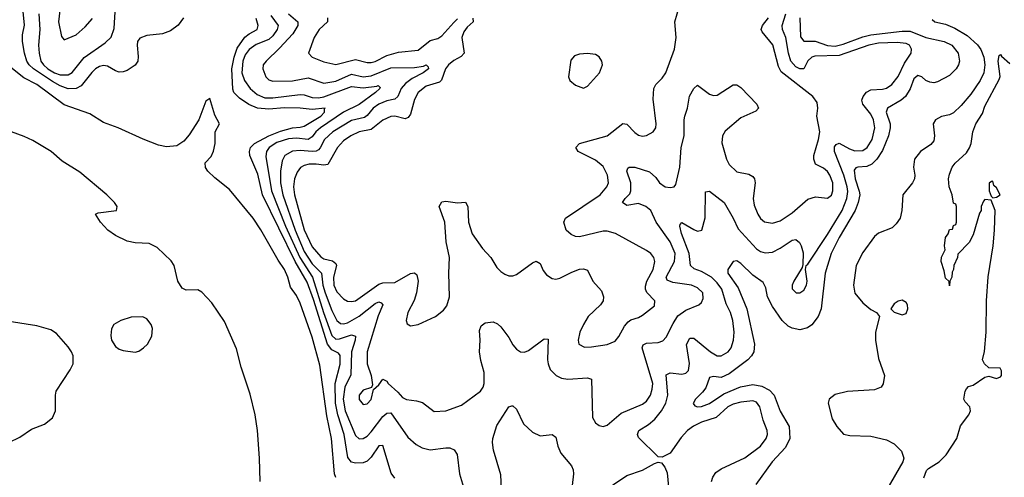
# Model space of a CAD drawing. Header units: inches. Extents: x 1603819 to 1745079, y 385938 to 533966.
# Tile 475 of 561: x 1622604 to 1627609, y 513092 to 515420. Entities that reach past the tile are written whole.
import ezdxf

# ---------------------------------------------------------------- set-up
doc = ezdxf.new("R2010")
doc.units = ezdxf.units.IN
doc.header["$MEASUREMENT"] = 0
doc.layers.add('B6521', color=7, linetype='Continuous')

msp = doc.modelspace()

# ---------------------------------------------------------------- linework, layer by layer
at = {"layer": 'B6521', "color": 5}
for points, elevation in [([(1622700.9, 515450), (1622705.2, 515370), (1622699, 515290), (1622702, 515250), (1622711.4, 515210), (1622724.9, 515190), (1622747.2, 515170), (1622780.9, 515150), (1622810, 515139.3), (1622850, 515140.3), (1622870, 515150.8), (1622931.9, 515228.1), (1623038.2, 515301.8), (1623068.9, 515331.1), (1623083.9, 515376.1), (1623091, 515489)], 340), ([(1622812.7, 515510), (1622801.5, 515410), (1622815.3, 515335.3), (1622830, 515318), (1622890, 515342.6), (1622936.9, 515383.1), (1622973.1, 515426.9)], 360), ([(1624907.3, 515427.3), (1624908.5, 515410), (1624878.1, 515381.9), (1624861.9, 515358.1), (1624852, 515330), (1624863.6, 515250), (1624847.7, 515232.3), (1624810, 515212.3), (1624784.3, 515190), (1624768.5, 515170), (1624747.9, 515112.1), (1624737.6, 515102.4), (1624670, 515081.4), (1624630.1, 515050), (1624610, 515013.5), (1624590, 514939.7), (1624578.1, 514921.9), (1624563.4, 514916.6), (1624510, 514929), (1624490, 514926.9), (1624450, 514908.3), (1624390, 514862.1), (1624330, 514849.9), (1624286.3, 514830), (1624250, 514803.4), (1624218.8, 514770), (1624170, 514683.6), (1624150, 514679.7), (1624110, 514685.8), (1624075, 514685), (1624050, 514678.8), (1624031.8, 514668.2), (1624014.8, 514645.2), (1624001.4, 514610), (1623996.3, 514570), (1624000.4, 514530), (1624050, 514351), (1624090, 514265.2), (1624133.8, 514213.8), (1624150, 514203.9), (1624194, 514194), (1624210, 514180.2), (1624213.3, 514170), (1624199.4, 514110), (1624201.1, 514070), (1624216.5, 514036.5), (1624250, 514000.5), (1624270, 513988.8), (1624290, 513985.9), (1624310, 513990.7), (1624430, 514074.3), (1624450, 514080.8), (1624510, 514083.9), (1624590, 514129.4), (1624610, 514132.9), (1624621.8, 514121.8), (1624629.5, 514090), (1624621.5, 514030), (1624608.5, 513991.5), (1624576.5, 513930), (1624567.7, 513890), (1624573.4, 513873.4), (1624590, 513863.1), (1624630, 513870.2), (1624716.9, 513910), (1624758, 513942), (1624774.7, 513965.3), (1624788.9, 514011.1), (1624785.2, 514130), (1624787.8, 514210), (1624771.2, 514290), (1624765, 514390), (1624736.9, 514470), (1624750, 514494.4), (1624770, 514497), (1624830, 514487.9), (1624870, 514491.6), (1624882.4, 514470), (1624885.9, 514390), (1624904.2, 514330), (1624955.7, 514255.7), (1624998, 514210), (1625030, 514160.3), (1625050, 514139), (1625070, 514126), (1625090, 514117.4), (1625110, 514117.4), (1625130, 514124), (1625210, 514184), (1625230, 514191.6), (1625250, 514179.1), (1625264.9, 514144.9), (1625281.6, 514121.6), (1625310, 514103.6), (1625330, 514100.2), (1625350, 514105.2), (1625410, 514136.2), (1625450, 514151.2), (1625470, 514152.6), (1625490, 514145.3), (1625517.2, 514090), (1625561.1, 514041.1), (1625571.4, 514010), (1625569.2, 513990), (1625555.5, 513970), (1625494, 513910), (1625469.4, 513870), (1625451.8, 513830), (1625442.6, 513790), (1625446.3, 513770), (1625474.8, 513754.8), (1625510, 513755.5), (1625590, 513767.8), (1625630, 513785.4), (1625650, 513807.7), (1625679, 513861), (1625697, 513883), (1625710, 513893.6), (1625750, 513905.5), (1625770, 513916.5), (1625830, 513965.3), (1625832.3, 513990), (1625792.2, 514032.2), (1625784.8, 514050), (1625784.7, 514064.7), (1625792.1, 514090), (1625823.2, 514150), (1625831.9, 514190), (1625827.8, 514210), (1625812, 514230), (1625790, 514246.6), (1625632.2, 514332.2), (1625590, 514343.7), (1625570, 514344.3), (1625450, 514315.4), (1625430, 514317.3), (1625406.6, 514326.6), (1625381.2, 514350), (1625369.8, 514390), (1625378.7, 514410), (1625555.3, 514530), (1625588.2, 514570), (1625596.1, 514590), (1625592.5, 514630), (1625570, 514672.5), (1625530, 514706.3), (1625443.5, 514750), (1625431.1, 514770), (1625449.6, 514790), (1625590.4, 514829.6), (1625670, 514891.5), (1625690, 514888.9), (1625730, 514846.5), (1625750, 514832.6), (1625770, 514828.3), (1625790, 514831.6), (1625823.6, 514850), (1625837.7, 514870), (1625839.8, 514890), (1625824.6, 515015.4), (1625826.8, 515070), (1625837.6, 515090), (1625870, 515122.4), (1625889, 515150), (1625931.8, 515270), (1625940.9, 515330), (1625933.3, 515410), (1625957.6, 515490)], 380), ([(1623436.4, 515430), (1623410, 515391.7), (1623370, 515363), (1623330, 515348.1), (1623250, 515339.4), (1623213.6, 515326.4), (1623202.9, 515310), (1623200.6, 515290), (1623206.7, 515233.3), (1623203.5, 515210), (1623190.4, 515189.6), (1623150, 515161.7), (1623130, 515154.8), (1623110, 515154), (1623090, 515159.3), (1623050, 515184.5), (1623030, 515187.5), (1623010, 515182.1), (1622989.4, 515170.6), (1622970, 515152.3), (1622916.3, 515083.7), (1622890, 515069.4), (1622850, 515069), (1622810, 515083.8), (1622770, 515105.6), (1622674.4, 515170), (1622652.1, 515190), (1622640.2, 515210), (1622627.2, 515250), (1622617.1, 515310), (1622617.4, 515342.6), (1622627.8, 515392.2), (1622621.4, 515461.4)], 320), ([(1624510, 513088.3), (1624492.5, 513112.5), (1624450, 513253.8), (1624430, 513251.9), (1624390, 513193.9), (1624370, 513174.7), (1624350, 513165), (1624310, 513163.4), (1624290, 513169.6), (1624272.5, 513192.5), (1624252.3, 513310), (1624220.1, 513410), (1624208.7, 513470), (1624207.3, 513570), (1624232.7, 513667.3), (1624232.5, 513712.5), (1624223.8, 513723.8), (1624190, 513740.7), (1624168.8, 513768.8), (1624097, 513997), (1624064.8, 514084.8), (1624004.6, 514190), (1623838.3, 514530), (1623814.9, 514634.9), (1623773.1, 514730), (1623771.9, 514750), (1623777.7, 514770), (1623796.8, 514790), (1623870, 514830), (1623930, 514853.9), (1623990, 514870.5), (1624030, 514872.6), (1624050, 514878.4), (1624133.9, 514930), (1624153.8, 514950), (1624152.7, 514967.2), (1624156.3, 514970), (1624090, 514963.5), (1624030, 514970.7), (1623950, 514971.4), (1623870, 514964.6), (1623812.9, 514970), (1623768, 514988), (1623720.8, 515020.8), (1623692.8, 515050), (1623687, 515067), (1623682.7, 515170), (1623693.2, 515230), (1623710, 515274.8), (1623748.5, 515331.5), (1623770, 515348.5), (1623811.4, 515370), (1623816.1, 515390), (1623806.3, 515426.3)], 320), ([(1623880.9, 515440.9), (1623916.8, 515390), (1623913.2, 515370), (1623890, 515337.5), (1623870, 515319.7), (1623805.4, 515294.6), (1623770, 515268.4), (1623750, 515240.8), (1623737.6, 515210), (1623733.6, 515150), (1623745.7, 515110), (1623775.4, 515070), (1623810, 515039.2), (1623850, 515023.2), (1623890, 515022.2), (1624030, 515039.3), (1624050, 515037.9), (1624090, 515024.1), (1624122.4, 515022.4), (1624150, 515027.8), (1624290, 515079.6), (1624350, 515074.2), (1624418.4, 515081.6), (1624425.8, 515085.8), (1624435.9, 515075.9), (1624435.2, 515070), (1624413.2, 515050), (1624330, 514988.3), (1624250, 514949), (1624132.3, 514870), (1624108.6, 514850), (1624090, 514824.6), (1624070.1, 514810), (1624010, 514816.9), (1623970, 514814.8), (1623910, 514795.9), (1623871.6, 514770), (1623858.7, 514750), (1623855.3, 514724.7), (1623883.1, 514550), (1623955.6, 514370), (1624027.4, 514210), (1624092.1, 514110), (1624148.4, 513930), (1624190, 513813.9), (1624210, 513795.7), (1624230, 513795.9), (1624290, 513817), (1624310.9, 513810.9), (1624309.1, 513790), (1624291, 513730), (1624286.4, 513613.6), (1624256.5, 513550), (1624248.7, 513490), (1624258.3, 513430), (1624310, 513305), (1624330, 513288.1), (1624350, 513288.8), (1624370, 513301.7), (1624390, 513323.6), (1624450, 513401.7), (1624470, 513418.2), (1624490, 513419.5), (1624576.3, 513296.3), (1624619.3, 513259.3), (1624650, 513242.8), (1624690, 513232.2), (1624770, 513241.6), (1624790, 513241.3), (1624812.1, 513232.1), (1624827.8, 513207.8), (1624838.8, 513110), (1624864.2, 513024.2)], 340), ([(1623969.5, 515450), (1624017.8, 515410), (1624018.4, 515390), (1623991.5, 515348.5), (1623924.5, 515275.5), (1623856, 515210), (1623842, 515190), (1623839.4, 515170), (1623855.2, 515130), (1623870, 515114.5), (1623890, 515106.9), (1623990, 515108.8), (1624070, 515124.5), (1624150, 515097.4), (1624210, 515107.1), (1624290, 515143.6), (1624350, 515129.5), (1624390, 515134.3), (1624490, 515175.8), (1624610, 515176.3), (1624656.5, 515183.5), (1624670.1, 515190.1), (1624680, 515180), (1624681.2, 515170), (1624654.3, 515150), (1624599.3, 515120.7), (1624565.1, 515094.9), (1624543.4, 515070), (1624525.7, 515030), (1624510, 515015.2), (1624470, 515006.7), (1624430, 514991), (1624400.8, 514970), (1624370, 514932.5), (1624357, 514923), (1624290, 514906.7), (1624195.1, 514850), (1624153.8, 514810), (1624131.7, 514768.3), (1624121.9, 514758.1), (1624110, 514751.1), (1624090.9, 514749.1), (1624030, 514755.4), (1623990, 514751.9), (1623952.2, 514730), (1623937.2, 514702.8), (1623929.7, 514650.3), (1623929.8, 514590), (1623941.5, 514530), (1624003.2, 514350), (1624050, 514241.4), (1624090, 514177.6), (1624137.3, 514130), (1624144.5, 514070), (1624155.8, 514030), (1624190, 513940.5), (1624216.4, 513890), (1624235.1, 513875.1), (1624250, 513872.9), (1624270, 513878.1), (1624330, 513911.6), (1624410, 513976.6), (1624430, 513984.3), (1624440.5, 513980.5), (1624449.1, 513970), (1624426, 513914), (1624370.6, 513730), (1624369.2, 513669.2), (1624391.1, 513610), (1624397.7, 513562.3), (1624391.6, 513548.4), (1624350, 513535.5), (1624330.2, 513510), (1624330, 513488), (1624350, 513462.6), (1624370, 513466), (1624390, 513487.2), (1624402, 513538), (1624430, 513562), (1624450, 513592.2), (1624470, 513581.7), (1624476.6, 513570), (1624526.1, 513526.1), (1624550, 513497.8), (1624570, 513488.3), (1624621.5, 513481.5), (1624652.1, 513472.1), (1624710, 513427.6), (1624770, 513430.3), (1624850, 513458.6), (1624945.7, 513530), (1624960.4, 513550), (1624965.6, 513570), (1624964.7, 513624.7), (1624947.1, 513687.1), (1624940.9, 513730), (1624944.3, 513790), (1624941, 513839), (1624950, 513863), (1624970, 513877.3), (1625010, 513883.1), (1625032.7, 513872.7), (1625050, 513858), (1625090, 513802.7), (1625110, 513766.9), (1625130, 513743.2), (1625150, 513730.2), (1625170, 513728.4), (1625190, 513737.5), (1625270, 513796.5), (1625290, 513794.8), (1625286.3, 513690), (1625289.5, 513669.5), (1625300.6, 513640.6), (1625330.1, 513610.1), (1625357.2, 513597.2), (1625390, 513591.1), (1625490, 513598.8), (1625511, 513591), (1625516.3, 513396.3), (1625530.4, 513370), (1625550, 513354.9), (1625570, 513350.3), (1625590, 513356.9), (1625662, 513418), (1625770, 513463.5), (1625790, 513480.1), (1625809.9, 513510), (1625819.2, 513540.8), (1625821.7, 513570), (1625767.3, 513750), (1625773.4, 513766.6), (1625790, 513773.9), (1625850, 513778.6), (1625873.8, 513786.2), (1625890, 513805.7), (1625924.9, 513875.1), (1625950, 513913.2), (1625990, 513942), (1626056.9, 513970), (1626070, 513981.1), (1626078.7, 514001.3), (1626076.5, 514030), (1626050, 514056.8), (1626018.4, 514070), (1625923.4, 514083.4), (1625895, 514095), (1625889.4, 514110), (1625933.2, 514190), (1625936.2, 514230), (1625910.3, 514290), (1625839.9, 514390), (1625812.1, 514450), (1625787.1, 514470), (1625750, 514485.5), (1625690, 514475.3), (1625668.7, 514490), (1625680.9, 514510), (1625705.6, 514534.4), (1625711.3, 514548.7), (1625711.2, 514590), (1625690.9, 514650), (1625695.2, 514664.8), (1625702.7, 514670), (1625730.8, 514669.2), (1625805.9, 514645.9), (1625838, 514618), (1625855.6, 514590), (1625884.2, 514570), (1625910, 514566.2), (1625930, 514569.4), (1625938.9, 514581.1), (1625959.8, 514670), (1625966.5, 514770), (1625982.1, 514830), (1625981.7, 514910), (1625985.4, 514930), (1625997.7, 514970), (1626008.1, 515031.9), (1626030, 515070.8), (1626050, 515086.8), (1626110, 515041.5), (1626130, 515035.3), (1626150, 515036.5), (1626230, 515088.9), (1626250, 515088.9), (1626270, 515074.6), (1626351.6, 514990), (1626359.5, 514970), (1626345.7, 514954.3), (1626270, 514921.2), (1626190, 514853.8), (1626177.1, 514830), (1626173.4, 514793.4), (1626196.9, 514710), (1626210, 514684.2), (1626250, 514646.7), (1626310, 514634.7), (1626330, 514622), (1626338.9, 514610), (1626343.2, 514590), (1626332.4, 514510), (1626337.2, 514477.2), (1626355.4, 514430), (1626369.1, 514409.1), (1626390, 514392.1), (1626430, 514384.2), (1626470, 514396.1), (1626530, 514438.2), (1626610, 514507.1), (1626650, 514518.5), (1626710, 514511.8), (1626730, 514527.2), (1626737.2, 514550), (1626737.8, 514590), (1626721.6, 514630), (1626710, 514648.7), (1626690, 514665), (1626650, 514685.1), (1626640.2, 514710), (1626640.2, 514730), (1626665.1, 514810), (1626671.7, 514850), (1626655.6, 514930), (1626660.3, 514970), (1626658.2, 514998.2), (1626636.4, 515030), (1626475.1, 515155.1), (1626461.9, 515181.9), (1626432.6, 515292.6), (1626377.7, 515357.7), (1626373.6, 515370), (1626380.4, 515390), (1626409.9, 515430)], 360), ([(1624168.8, 515430), (1624168.1, 515410), (1624126.1, 515370), (1624100.4, 515330), (1624072, 515250), (1624090.4, 515230), (1624150, 515205.6), (1624210, 515192.3), (1624310, 515217.2), (1624370, 515203), (1624390, 515202.5), (1624410, 515208), (1624470, 515237.7), (1624530, 515254.2), (1624630, 515265.5), (1624690, 515315.1), (1624730, 515324.8), (1624750, 515337.6), (1624810, 515406), (1624830, 515424.3)], 380), ([(1626119.9, 513070), (1626127.4, 513092.6), (1626143, 513117), (1626170, 513135.7), (1626290, 513190.8), (1626370, 513251), (1626397.9, 513290), (1626405, 513310), (1626403.7, 513330), (1626383.6, 513383.6), (1626366.1, 513450), (1626350, 513473.9), (1626330, 513481.3), (1626270, 513474.9), (1626230, 513464.8), (1626203.5, 513450), (1626144, 513396), (1626070, 513372), (1626028.2, 513351.8), (1625999.2, 513330), (1625965.6, 513294.4), (1625910, 513215.1), (1625870, 513194), (1625850, 513196), (1625750, 513294.5), (1625744.6, 513310), (1625751.1, 513330), (1625799.8, 513360.2), (1625832.7, 513387.3), (1625866.6, 513430), (1625888, 513470), (1625899, 513510), (1625890, 513614), (1625910, 513623.7), (1625970, 513616.4), (1625990, 513622.2), (1626004.1, 513635.9), (1626009.3, 513670.7), (1625992.7, 513767.3), (1626010, 513799.7), (1626030, 513799.3), (1626115.5, 513730), (1626150, 513710.9), (1626170, 513710.2), (1626204.8, 513730), (1626219.9, 513750), (1626232.9, 513790), (1626236.6, 513830), (1626229.3, 513890), (1626216.7, 513930), (1626195.1, 513975.1), (1626172.9, 514050), (1626150, 514082.2), (1626120.2, 514110), (1626070, 514138.5), (1626033.2, 514153.2), (1626013.3, 514170), (1626007.6, 514230), (1625967.9, 514332.1), (1625959.8, 514370), (1625961.9, 514378.1), (1625970, 514388.7), (1626030, 514352.1), (1626050, 514344.5), (1626071.2, 514348.8), (1626088.6, 514411.4), (1626090, 514544.7), (1626110, 514547.4), (1626184.7, 514490), (1626231.1, 514411.1), (1626256.2, 514356.2), (1626350, 514254.5), (1626370, 514240.2), (1626393.6, 514233.6), (1626430, 514238.2), (1626470, 514258.2), (1626530, 514298.9), (1626550, 514301.3), (1626567.2, 514287.2), (1626577.1, 514270), (1626585.9, 514234.1), (1626585.5, 514174.5), (1626581.1, 514158.9), (1626538.6, 514090), (1626530.2, 514070), (1626530.3, 514050.3), (1626550.3, 514030.3), (1626570, 514030.2), (1626590, 514044), (1626602.9, 514070), (1626606.8, 514090), (1626597.6, 514150), (1626601.2, 514170), (1626610, 514176.3), (1626710, 514327), (1626784.7, 514450), (1626809.3, 514510), (1626813.3, 514546.7), (1626810.2, 514570), (1626792.6, 514630), (1626745.4, 514750), (1626746.2, 514773.8), (1626754.7, 514785.3), (1626770, 514792.5), (1626822.8, 514762.8), (1626850, 514753.7), (1626890, 514755.4), (1626911.8, 514770), (1626937.3, 514810), (1626950.8, 514870), (1626943.4, 514910), (1626930, 514940.3), (1626889.8, 514990), (1626885.2, 515010), (1626891.6, 515030), (1626908.9, 515051.1), (1626930, 515063), (1626990, 515065.9), (1627010, 515071.5), (1627037.8, 515090), (1627070, 515131.2), (1627101.4, 515198.6), (1627135.7, 515250), (1627138, 515270), (1627127, 515290), (1627110, 515299.9), (1627064.8, 515304.8), (1626970, 515301), (1626920.2, 515290), (1626770, 515237.4), (1626645.1, 515234.9), (1626630, 515229.9), (1626610, 515210.6), (1626590, 515170.8), (1626570, 515169.9), (1626550, 515179.7), (1626523.3, 515210), (1626512.1, 515250), (1626499.2, 515330), (1626481.3, 515370), (1626479.2, 515390), (1626498.4, 515450)], 340), ([(1626570.3, 515430), (1626572.4, 515332.4), (1626590, 515310.6), (1626648.4, 515311.6), (1626710, 515288.7), (1626750, 515285.9), (1626790, 515295.6), (1626890, 515333.7), (1626930, 515343.8), (1627090, 515362.6), (1627130, 515361.1), (1627210, 515329.3), (1627304, 515310), (1627342.9, 515290), (1627374.2, 515250), (1627381.2, 515210), (1627375.6, 515190), (1627363.7, 515170), (1627330, 515136.6), (1627270, 515104.2), (1627250, 515099.8), (1627230, 515102), (1627210, 515111.4), (1627190, 515128.8), (1627170, 515136.1), (1627150, 515119.7), (1627130, 515067.7), (1627107.1, 515030), (1627085.2, 515010), (1627015, 514970), (1627009.2, 514950), (1627028.4, 514890), (1627029.5, 514870), (1627020.5, 514830), (1626990, 514754.6), (1626961.5, 514710), (1626935.1, 514684.9), (1626910, 514674), (1626864.7, 514670), (1626853.9, 514666.1), (1626845.8, 514654.2), (1626850.2, 514610), (1626872.1, 514547.9), (1626874.2, 514530), (1626866.9, 514490), (1626851, 514450), (1626770, 514311.9), (1626729.6, 514230), (1626698.1, 514130), (1626678.8, 513950), (1626662.5, 513910), (1626630, 513867.3), (1626608.1, 513851.9), (1626570, 513842.5), (1626530, 513850.1), (1626510, 513860.6), (1626479, 513890), (1626430, 513960.7), (1626405.7, 514010), (1626396.3, 514056.3), (1626382.5, 514082.5), (1626330, 514120.5), (1626270, 514180.2), (1626250, 514193.2), (1626230, 514190.3), (1626203.5, 514150), (1626203.2, 514130), (1626255.8, 514055.8), (1626299.8, 513950), (1626339.2, 513770), (1626335.7, 513730), (1626324.5, 513710), (1626304.5, 513690), (1626210, 513617.7), (1626170, 513600.3), (1626130, 513604.5), (1626110, 513599.1), (1626091.9, 513548.1), (1626075.3, 513524.7), (1626038.5, 513490), (1626027.4, 513467.4), (1626035.2, 513455.2), (1626049, 513450), (1626070, 513452.9), (1626110, 513468.4), (1626182.8, 513517.2), (1626267.5, 513552.5), (1626330, 513564.3), (1626376.3, 513556.3), (1626415.5, 513535.5), (1626439.4, 513510), (1626468.9, 513428.9), (1626515.9, 513350), (1626519.6, 513290), (1626497, 513243), (1626428.5, 513170), (1626345.2, 513054.8)], 320), ([(1627241.9, 515421.9), (1627255.1, 515410), (1627310, 515397.6), (1627357, 515377), (1627420, 515340), (1627472.2, 515292.2), (1627489, 515269), (1627504.6, 515230), (1627509.9, 515190), (1627505.3, 515150), (1627485.9, 515110), (1627439.5, 515040.6), (1627390, 514983.9), (1627350, 514946.4), (1627330, 514936.1), (1627290, 514927.8), (1627258.5, 514910), (1627248, 514890), (1627254, 514830), (1627250, 514803.1), (1627235.5, 514784.5), (1627183.8, 514750), (1627152.4, 514710), (1627147.1, 514670), (1627154.5, 514630), (1627151.9, 514610), (1627142.3, 514590), (1627092.6, 514530), (1627089, 514450), (1627079.3, 514410), (1627059.1, 514380.9), (1627038.4, 514361.6), (1626970, 514333.4), (1626950, 514317.3), (1626890, 514236.2), (1626855.8, 514170), (1626843.2, 514070), (1626849.4, 514029.4), (1626890, 513978.9), (1626930, 513945.6), (1626959, 513930), (1626974, 513910), (1626954.7, 513830), (1626953.5, 513790), (1626970, 513697.2), (1626999.2, 513610), (1626992.8, 513567.2), (1626982.4, 513550), (1626950, 513537.7), (1626811.8, 513528.2), (1626750, 513513.1), (1626719.3, 513490), (1626714, 513470), (1626733.6, 513390), (1626758.4, 513350), (1626792.3, 513312.3), (1626824.2, 513304.2), (1626930, 513301.2), (1627010, 513282.5), (1627050, 513262.4), (1627085.8, 513225.8), (1627097.8, 513190), (1627092.6, 513170), (1627011.4, 513030)], 280), ([(1627200.3, 513090), (1627214, 513126), (1627222.9, 513137.1), (1627278.4, 513170), (1627313.9, 513206.1), (1627367.3, 513290), (1627385.6, 513354.4), (1627429.2, 513410), (1627437.2, 513430), (1627434, 513450), (1627410, 513475.3), (1627403.7, 513490), (1627409.6, 513530), (1627417.7, 513542.3), (1627426.5, 513553.5), (1627450, 513561.6), (1627510, 513602.4), (1627530, 513606.7), (1627570, 513594.8), (1627590, 513602.8), (1627594.5, 513610), (1627594, 513634), (1627588, 513648), (1627530, 513648.7), (1627508.9, 513668.9), (1627498, 513690), (1627508.4, 513731.6), (1627517.2, 513830), (1627519.3, 513990), (1627527.2, 514112.8), (1627552, 514270), (1627559.3, 514350), (1627562, 514450), (1627542, 514502), (1627510, 514506), (1627503.6, 514496.4), (1627492, 514470), (1627492, 514450), (1627483.6, 514436.4), (1627450, 514326), (1627430, 514286), (1627372.7, 514227.3), (1627372, 514210), (1627352, 514170), (1627351.1, 514148.9), (1627343.6, 514136.4), (1627342, 514110), (1627332, 514090), (1627330, 514066), (1627328, 514088), (1627310, 514106), (1627303.2, 514143.2), (1627287.6, 514190), (1627290, 514212), (1627308.7, 514250), (1627305.2, 514270), (1627310, 514311.3), (1627324, 514330), (1627330, 514352), (1627346, 514354), (1627350, 514374), (1627362, 514378), (1627366, 514390), (1627366, 514470), (1627362, 514482), (1627350, 514486), (1627344, 514530), (1627329.4, 514570), (1627325.2, 514610), (1627330, 514634), (1627344, 514670), (1627359, 514690), (1627417, 514743), (1627432.1, 514767.9), (1627440.9, 514790), (1627449.6, 514850), (1627464.2, 514890), (1627497.8, 514942.2), (1627510, 514980.7), (1627583.6, 515116.4), (1627588.7, 515131.3), (1627578, 515210), (1627582.8, 515237.2), (1627590, 515243.1), (1627594.5, 515234.5), (1627637.6, 515197.6)], 260), ([(1624211.3, 513091.3), (1624204.6, 513110), (1624189.4, 513290), (1624164.2, 513404.2), (1624130, 513663.2), (1624090, 513805), (1624030, 513978.3), (1624010, 514017.3), (1623980.1, 514060.1), (1623966.8, 514110), (1623950, 514148.8), (1623917.6, 514197.6), (1623830, 514351.5), (1623790, 514410.1), (1623670, 514555.6), (1623596.1, 514616.1), (1623560.2, 514650), (1623548.4, 514668.4), (1623547.2, 514692.8), (1623576.3, 514723.7), (1623589.1, 514750.9), (1623596.9, 514790), (1623597.7, 514850), (1623618.6, 514890), (1623595, 514935), (1623570, 515018.8), (1623550, 515006), (1623514, 514910), (1623465.1, 514834.9), (1623438.1, 514801.9), (1623401.8, 514778.2), (1623350, 514772.6), (1623310, 514782), (1623232.1, 514812.1), (1623104.4, 514870), (1623030, 514897.8), (1622960.6, 514940.6), (1622830, 514987.7), (1622690.3, 515090), (1622625.2, 515125.2), (1622550, 515184.3)], 280), ([(1623825.3, 513070), (1623822.7, 513190), (1623812.8, 513330), (1623801.2, 513410), (1623775.6, 513515.6), (1623730, 513652.7), (1623706.5, 513746.5), (1623645, 513885), (1623579.9, 513979.9), (1623530, 514034.7), (1623510, 514045.7), (1623450, 514044.2), (1623430, 514055.1), (1623407.9, 514090), (1623389.5, 514170), (1623374, 514194), (1623301.7, 514261.7), (1623262.4, 514282.4), (1623190, 514285.1), (1623150, 514293.7), (1623090, 514322.6), (1623051.6, 514350), (1623014, 514390), (1622989, 514430), (1623002, 514438), (1623095.3, 514450), (1623099, 514470), (1623085.2, 514490), (1623046, 514530), (1622910, 514645.1), (1622820.2, 514700.2), (1622763.6, 514750), (1622670, 514805.4), (1622626, 514826), (1622530, 514861.5)], 280), ([(1622548.8, 513270), (1622604.1, 513295.9), (1622663.7, 513336.3), (1622730, 513361.8), (1622770, 513395.2), (1622785.4, 513430), (1622785.8, 513510), (1622789.8, 513530), (1622860.4, 513639.6), (1622874.6, 513670), (1622875.2, 513710), (1622867.3, 513730), (1622850, 513755.8), (1622790, 513823.1), (1622762, 513842), (1622690, 513863.2), (1622550, 513884.8)], 320), ([(1625057.2, 512930), (1625050, 513104), (1625011.8, 513230), (1625006.4, 513270), (1625008.6, 513290), (1625030, 513356.3), (1625090, 513450.7), (1625104.8, 513455.2), (1625110, 513456.3), (1625130, 513438), (1625164.9, 513364.9), (1625210, 513321.6), (1625250, 513303.8), (1625310.4, 513310.4), (1625330, 513296), (1625338.9, 513250), (1625354.1, 513214.1), (1625408.4, 513150), (1625417.6, 513130), (1625419.5, 513110), (1625412.2, 513050)], 340), ([(1625550, 513006.5), (1625690, 513101.1), (1625770, 513129), (1625830, 513162.4), (1625850, 513168.4), (1625866.2, 513166.2), (1625883.9, 513143.9), (1625894.4, 513114.4), (1625906.5, 512990)], 340)]:
    msp.add_lwpolyline(points, dxfattribs=dict(at, elevation=elevation))
for points, elevation in [([(1625490, 515248.4), (1625450, 515245.1), (1625424.2, 515235.8), (1625405.4, 515214.6), (1625393.7, 515130), (1625400.4, 515110), (1625430, 515086.3), (1625470, 515072.4), (1625490, 515081.3), (1625550.6, 515150), (1625565.6, 515190), (1625562.3, 515210), (1625550, 515231.2), (1625530, 515243.5)], 420), ([(1627550, 514598), (1627543.6, 514596.4), (1627532, 514588), (1627531.3, 514550), (1627542, 514522), (1627550, 514514), (1627570, 514518), (1627588, 514530), (1627570, 514564), (1627555.9, 514575.9)], 260), ([(1627090, 513994), (1627070, 513988.7), (1627050, 513975.3), (1627032, 513950), (1627050, 513932), (1627090, 513918), (1627110, 513924.7), (1627119, 513950), (1627117.2, 513970), (1627110, 513982)], 280), ([(1623230, 513909), (1623170, 513906), (1623118, 513890), (1623082.8, 513870), (1623070, 513848), (1623067.1, 513812.9), (1623070.4, 513790), (1623090, 513758), (1623110, 513743.7), (1623130, 513736.4), (1623190, 513728), (1623210, 513734), (1623233.2, 513750), (1623252.7, 513770), (1623276, 513810), (1623279.3, 513850), (1623272.7, 513870), (1623250, 513899)], 320)]:
    msp.add_lwpolyline(points, close=True, dxfattribs=dict(at, elevation=elevation))

doc.saveas('drawing.dxf')
